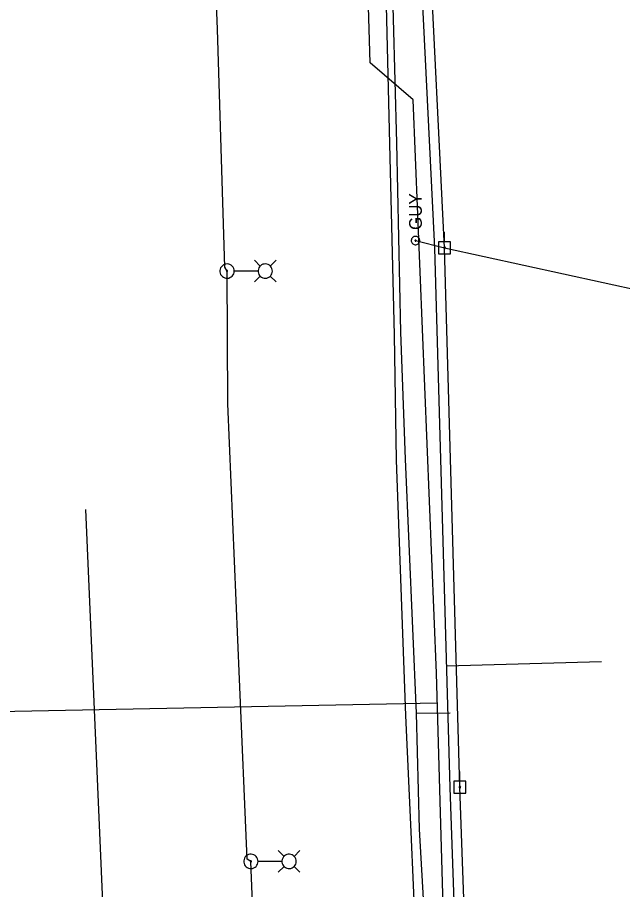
# Model space of a CAD drawing. Extents: x 600849 to 606371, y 330010 to 403088.
# Drawn here: x 604884.2 to 605068, y 334906.2 to 335171 of the extents above; entities that cross this region are included whole.
import ezdxf

# ---------------------------------------------------------------- set-up
doc = ezdxf.new("R2010")
doc.units = 0
for name, color, linetype in [('E_LTG', 7, 'Continuous'), ('E_LTG_CID', 7, 'Continuous'), ('E_UTL_EGuyWire', 7, 'Continuous'), ('E_UTL_EPowerPole', 7, 'Continuous'), ('E_UTL_G_UG', 7, 'Continuous'), ('E_UTL_Overhead', 7, 'Continuous'), ('E_UTL_SAN_UG', 7, 'Continuous'), ('E_UTL_W_UG', 7, 'Continuous')]:
    doc.layers.add(name, color=color, linetype=linetype)

msp = doc.modelspace()

# ---------------------------------------------------------------- linework, layer by layer
at = {"layer": 'E_LTG'}
for points in [[(604957.91, 335095.53), (604956.13, 335097.3)], [(604960.96, 335095.53), (604962.73, 335097.3)], [(604950.01, 335094), (604949.97, 335094.41), (604949.85, 335094.81), (604949.66, 335095.18), (604949.4, 335095.5), (604949.09, 335095.77), (604948.73, 335095.98), (604948.34, 335096.11), (604947.93, 335096.17), (604947.52, 335096.15), (604947.12, 335096.06), (604946.74, 335095.88), (604946.41, 335095.64), (604946.12, 335095.34), (604945.9, 335095), (604945.74, 335094.61), (604945.66, 335094.21), (604945.66, 335093.79), (604945.74, 335093.39), (604945.9, 335093), (604946.12, 335092.65), (604946.41, 335092.36), (604946.74, 335092.12), (604947.12, 335091.94), (604947.52, 335091.85), (604947.93, 335091.83), (604948.34, 335091.89), (604948.73, 335092.02), (604949.09, 335092.23), (604949.4, 335092.5), (604949.66, 335092.82), (604949.85, 335093.19), (604949.97, 335093.59), (604950.01, 335094)], [(604948, 335094), (604947.99, 335094.03), (604947.98, 335094.06), (604947.97, 335094.09), (604947.95, 335094.11), (604947.93, 335094.14), (604947.9, 335094.15), (604947.87, 335094.16), (604947.84, 335094.17), (604947.81, 335094.16), (604947.78, 335094.16), (604947.75, 335094.14), (604947.72, 335094.13), (604947.7, 335094.1), (604947.68, 335094.08), (604947.67, 335094.05), (604947.66, 335094.02), (604947.66, 335093.98), (604947.67, 335093.95), (604947.68, 335093.92), (604947.7, 335093.9), (604947.72, 335093.87), (604947.75, 335093.86), (604947.78, 335093.84), (604947.81, 335093.84), (604947.84, 335093.83), (604947.87, 335093.84), (604947.9, 335093.85), (604947.93, 335093.86), (604947.95, 335093.88), (604947.97, 335093.91), (604947.98, 335093.94), (604947.99, 335093.97), (604948, 335094)], [(604957.22, 335094), (604950.04, 335094)], [(604961.61, 335094), (604961.57, 335094.41), (604961.45, 335094.81), (604961.26, 335095.18), (604961.01, 335095.5), (604960.7, 335095.77), (604960.34, 335095.98), (604959.95, 335096.11), (604959.54, 335096.17), (604959.12, 335096.15), (604958.72, 335096.06), (604958.35, 335095.88), (604958.01, 335095.64), (604957.72, 335095.34), (604957.5, 335095), (604957.35, 335094.61), (604957.27, 335094.21), (604957.27, 335093.79), (604957.35, 335093.39), (604957.5, 335093), (604957.72, 335092.65), (604958.01, 335092.36), (604958.35, 335092.12), (604958.72, 335091.94), (604959.12, 335091.85), (604959.54, 335091.83), (604959.95, 335091.89), (604960.34, 335092.02), (604960.7, 335092.23), (604961.01, 335092.5), (604961.26, 335092.82), (604961.45, 335093.19), (604961.57, 335093.59), (604961.61, 335094)], [(604957.91, 335092.48), (604956.13, 335090.7)], [(604960.96, 335092.48), (604962.73, 335090.7)], [(604957.27, 334914.72), (604957.23, 334915.13), (604957.11, 334915.53), (604956.92, 334915.9), (604956.66, 334916.22), (604956.35, 334916.49), (604955.99, 334916.7), (604955.6, 334916.83), (604955.19, 334916.89), (604954.78, 334916.87), (604954.38, 334916.78), (604954, 334916.6), (604953.67, 334916.36), (604953.38, 334916.06), (604953.16, 334915.72), (604953, 334915.33), (604952.92, 334914.93), (604952.92, 334914.51), (604953, 334914.11), (604953.16, 334913.72), (604953.38, 334913.38), (604953.67, 334913.08), (604954, 334912.84), (604954.38, 334912.66), (604954.78, 334912.57), (604955.19, 334912.55), (604955.6, 334912.61), (604955.99, 334912.74), (604956.35, 334912.95), (604956.66, 334913.22), (604956.92, 334913.54), (604957.11, 334913.91), (604957.23, 334914.31), (604957.27, 334914.72)], [(604965.17, 334916.25), (604963.39, 334918.02)], [(604968.87, 334914.72), (604968.83, 334915.13), (604968.71, 334915.53), (604968.52, 334915.9), (604968.27, 334916.22), (604967.96, 334916.49), (604967.6, 334916.7), (604967.21, 334916.83), (604966.8, 334916.89), (604966.38, 334916.87), (604965.98, 334916.78), (604965.61, 334916.6), (604965.27, 334916.36), (604964.98, 334916.06), (604964.76, 334915.72), (604964.61, 334915.33), (604964.53, 334914.93), (604964.53, 334914.51), (604964.61, 334914.11), (604964.76, 334913.72), (604964.98, 334913.38), (604965.27, 334913.08), (604965.61, 334912.84), (604965.98, 334912.66), (604966.38, 334912.57), (604966.8, 334912.55), (604967.21, 334912.61), (604967.6, 334912.74), (604967.96, 334912.95), (604968.27, 334913.22), (604968.52, 334913.54), (604968.71, 334913.91), (604968.83, 334914.31), (604968.87, 334914.72)], [(604968.22, 334916.25), (604969.99, 334918.02)], [(604955.26, 334914.72), (604955.25, 334914.75), (604955.24, 334914.78), (604955.23, 334914.81), (604955.21, 334914.83), (604955.19, 334914.86), (604955.16, 334914.87), (604955.13, 334914.88), (604955.1, 334914.89), (604955.07, 334914.88), (604955.04, 334914.88), (604955.01, 334914.86), (604954.98, 334914.85), (604954.96, 334914.82), (604954.94, 334914.8), (604954.93, 334914.77), (604954.92, 334914.74), (604954.92, 334914.7), (604954.93, 334914.67), (604954.94, 334914.64), (604954.96, 334914.62), (604954.98, 334914.59), (604955.01, 334914.58), (604955.04, 334914.56), (604955.07, 334914.56), (604955.1, 334914.55), (604955.13, 334914.56), (604955.16, 334914.57), (604955.19, 334914.58), (604955.21, 334914.61), (604955.23, 334914.63), (604955.24, 334914.66), (604955.25, 334914.69), (604955.26, 334914.72)], [(604964.48, 334914.72), (604957.3, 334914.72)], [(604965.17, 334913.2), (604963.39, 334911.42)], [(604968.22, 334913.2), (604969.99, 334911.42)]]:
    msp.add_lwpolyline(points, dxfattribs=at)
at = {"layer": 'E_LTG_CID'}
msp.add_lwpolyline([(604969.99, 334606.09), (604967.03, 334670.29), (604963.28, 334734.35), (604962.55, 334735.4), (604960.49, 334790.4), (604957.1, 334864.55), (604955.09, 334914.72), (604953.95, 334915.4), (604951.63, 334970.04), (604948.08, 335053.71), (604947.83, 335094), (604947.12, 335095.14), (604944.98, 335167.5), (604943.36, 335208.16), (604941.38, 335274.53), (604940.11, 335275.5), (604940.27, 335304.13), (604937.49, 335351.94), (604930.99, 335433.63), (604929.86, 335454.1), (604928.76, 335455.44), (604919.1, 335533.39), (604912.51, 335573.53), (604907.99, 335610.09)], dxfattribs=at)
at = {"layer": 'E_UTL_EGuyWire'}
msp.add_line((605005.09, 335103.27), (605013.93, 335101.09), dxfattribs=at)
for points in [[(605005.09, 335104.55), (605004.85, 335104.53), (605004.61, 335104.46), (605004.4, 335104.35), (605004.2, 335104.2), (605004.04, 335104.01), (605003.92, 335103.8), (605003.84, 335103.57), (605003.81, 335103.33), (605003.82, 335103.09), (605003.88, 335102.85), (605003.98, 335102.63), (605004.12, 335102.43), (605004.3, 335102.26), (605004.5, 335102.13), (605004.73, 335102.04), (605004.97, 335101.99), (605005.21, 335101.99), (605005.45, 335102.04), (605005.68, 335102.13), (605005.88, 335102.26), (605006.06, 335102.43), (605006.2, 335102.63), (605006.3, 335102.85), (605006.36, 335103.09), (605006.37, 335103.33), (605006.34, 335103.57), (605006.26, 335103.8), (605006.14, 335104.01), (605005.98, 335104.2), (605005.78, 335104.35), (605005.57, 335104.46), (605005.33, 335104.53), (605005.09, 335104.55)], [(605005.09, 335103.43), (605005.06, 335103.43), (605005.03, 335103.42), (605005, 335103.4), (605004.98, 335103.39), (605004.96, 335103.36), (605004.94, 335103.34), (605004.93, 335103.31), (605004.93, 335103.28), (605004.93, 335103.25), (605004.94, 335103.22), (605004.95, 335103.19), (605004.97, 335103.16), (605004.99, 335103.14), (605005.02, 335103.13), (605005.04, 335103.12), (605005.07, 335103.11), (605005.11, 335103.11), (605005.14, 335103.12), (605005.16, 335103.13), (605005.19, 335103.14), (605005.21, 335103.16), (605005.23, 335103.19), (605005.24, 335103.22), (605005.25, 335103.25), (605005.25, 335103.28), (605005.25, 335103.31), (605005.24, 335103.34), (605005.22, 335103.36), (605005.2, 335103.39), (605005.18, 335103.4), (605005.15, 335103.42), (605005.12, 335103.43), (605005.09, 335103.43)]]:
    msp.add_lwpolyline(points, dxfattribs=at)
at = {"layer": 'E_UTL_EPowerPole'}
for points in [[(605013.9, 335102.93), (605013.9, 335105.84)], [(605015.74, 335102.93), (605012.05, 335102.93)], [(605012.05, 335102.93), (605012.05, 335099.24)], [(605015.74, 335099.24), (605015.74, 335102.93)], [(605012.05, 335099.24), (605015.74, 335099.24)], [(605014.17, 335101.09), (605014.16, 335101.13), (605014.15, 335101.18), (605014.13, 335101.22), (605014.1, 335101.25), (605014.07, 335101.28), (605014.03, 335101.31), (605013.99, 335101.32), (605013.94, 335101.33), (605013.9, 335101.33), (605013.85, 335101.32), (605013.81, 335101.3), (605013.77, 335101.27), (605013.74, 335101.24), (605013.72, 335101.2), (605013.7, 335101.16), (605013.69, 335101.11), (605013.69, 335101.07), (605013.7, 335101.02), (605013.72, 335100.98), (605013.74, 335100.94), (605013.77, 335100.91), (605013.81, 335100.88), (605013.85, 335100.86), (605013.9, 335100.85), (605013.94, 335100.85), (605013.99, 335100.86), (605014.03, 335100.87), (605014.07, 335100.9), (605014.1, 335100.93), (605014.13, 335100.96), (605014.15, 335101), (605014.16, 335101.04), (605014.17, 335101.09)], [(605018.54, 334939.12), (605018.54, 334942.03)], [(605020.38, 334939.12), (605016.69, 334939.12)], [(605016.69, 334939.12), (605016.69, 334935.43)], [(605020.38, 334935.43), (605020.38, 334939.12)], [(605016.69, 334935.43), (605020.38, 334935.43)], [(605018.81, 334937.28), (605018.8, 334937.33), (605018.79, 334937.37), (605018.77, 334937.41), (605018.74, 334937.44), (605018.71, 334937.47), (605018.67, 334937.5), (605018.63, 334937.51), (605018.58, 334937.52), (605018.54, 334937.52), (605018.49, 334937.51), (605018.45, 334937.49), (605018.41, 334937.46), (605018.38, 334937.43), (605018.36, 334937.39), (605018.34, 334937.35), (605018.33, 334937.3), (605018.33, 334937.26), (605018.34, 334937.21), (605018.36, 334937.17), (605018.38, 334937.13), (605018.41, 334937.1), (605018.45, 334937.07), (605018.49, 334937.05), (605018.54, 334937.04), (605018.58, 334937.04), (605018.63, 334937.05), (605018.67, 334937.06), (605018.71, 334937.09), (605018.74, 334937.12), (605018.77, 334937.15), (605018.79, 334937.19), (605018.8, 334937.23), (605018.81, 334937.28)]]:
    msp.add_lwpolyline(points, dxfattribs=at)
at = {"layer": 'E_UTL_G_UG'}
msp.add_line((605014.53, 334974.07), (605061.63, 334975.41), dxfattribs=at)
for points in [[(605023.72, 334666.34), (605022.29, 334739.51), (605020.22, 334807.28), (605015.57, 334937.18), (605010.93, 335100.97), (604997.24, 335379.56)], [(605013.33, 334743.69), (605010.27, 334787.12), (605009.3, 334815.19), (605006.56, 334858.9), (605003.76, 334923.65), (605002.11, 334959.03), (604999.34, 335036.59), (604998.7, 335074.56), (604997.28, 335132.65), (604995.51, 335208.22), (604992.75, 335285.26), (604992.4, 335323.58), (604991.62, 335330.84), (604990.77, 335354.04), (604990.22, 335373.94)], [(605013.33, 334743.69), (605010.27, 334787.12), (605009.3, 334815.19), (605006.56, 334858.9), (605003.76, 334923.65), (605002.11, 334959.03), (604999.34, 335036.59), (604998.7, 335074.56), (604997.28, 335132.65), (604995.51, 335208.22), (604992.75, 335285.26), (604992.4, 335323.58), (604991.62, 335330.84), (604990.77, 335354.04), (604990.22, 335373.94)], [(605016.63, 334727.49), (605015.37, 334743.6), (605012.34, 334785.87), (605011.57, 334815.96), (605010.04, 334859.35), (605006.31, 334924.5), (605005.36, 334959.77), (605002.04, 335036.89), (605000.68, 335075.43), (604999.39, 335132.92), (604997.4, 335208.34), (604995.8, 335285.97), (604994.4, 335323.96), (604992.67, 335364.38), (604992.54, 335374.29)], [(605005.36, 334959.77), (605015.66, 334959.79)]]:
    msp.add_lwpolyline(points, dxfattribs=at)
at = {"layer": 'E_UTL_Overhead'}
msp.add_line((605013.93, 335101.09), (605076.84, 335087.26), dxfattribs=at)
msp.add_lwpolyline([(605062.13, 334030.34), (605053.67, 334169.81), (605046.99, 334304.15), (605041.52, 334434.58), (605034.02, 334560.2), (605027.64, 334680.76), (605025.35, 334737.63), (605023.22, 334807.38), (605018.57, 334937.28), (605013.93, 335101.09), (605004.43, 335294.31), (604985.51, 335452.18), (604968.52, 335589.23), (604952.88, 335699.68), (604941.77, 335773.97)], dxfattribs=at)
at = {"layer": 'E_UTL_SAN_UG'}
msp.add_line((604917.98, 334720.55), (604904.96, 335021.57), dxfattribs=at)
msp.add_line((604917.98, 334720.55), (604904.96, 335021.57), dxfattribs=at)
at = {"layer": 'E_UTL_W_UG'}
for points in [[(605018.55, 334724.79), (605011.47, 334971.85), (605004.33, 335145.97), (604991.33, 335157.25), (604987.53, 335283.49)], [(604852.44, 334959.69), (605011.72, 334962.88)]]:
    msp.add_lwpolyline(points, dxfattribs=at)

# ---------------------------------------------------------------- texts
at = {"layer": 'E_UTL_EGuyWire'}
msp.add_text('GUY', height=3.85, rotation=90, dxfattribs=at).set_placement((605007.01, 335106.48))

doc.saveas('drawing.dxf')
